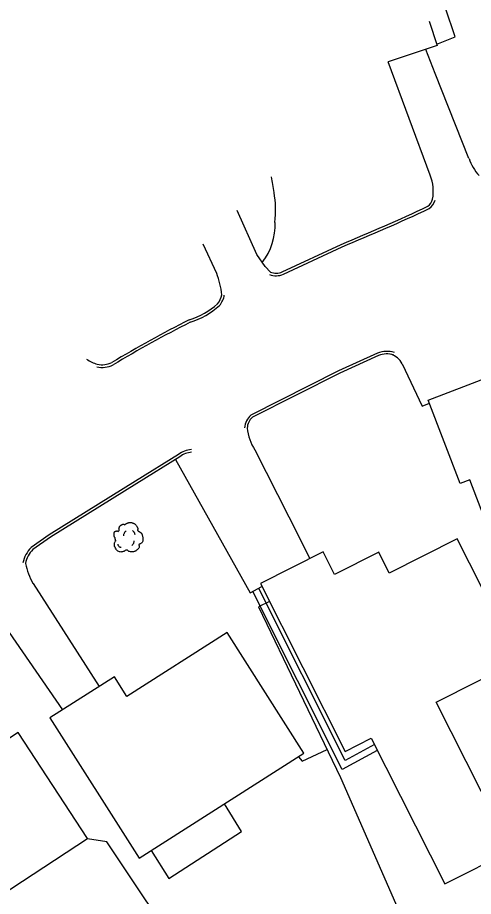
# Model space of a CAD drawing. Extents: x 2145380 to 2157287, y 139568 to 149130.
# Drawn here: x 2149241.2 to 2149346.1, y 143570.7 to 143772.8 of the extents above; entities that cross this region are included whole.
import ezdxf

# ---------------------------------------------------------------- set-up
doc = ezdxf.new("R2010")
doc.units = 0
for name, color, linetype in [('TOPO_Asphalt', 7, 'Continuous'), ('TOPO_Building', 7, 'Continuous'), ('TOPO_Concrete', 7, 'Continuous'), ('TOPO_Curb Back', 7, 'Continuous'), ('TOPO_Dirt Grav', 7, 'Continuous'), ('TOPO_Fence', 7, 'Continuous'), ('TOPO_Sidewalk', 7, 'Continuous'), ('TOPO_Tree', 7, 'Continuous')]:
    doc.layers.add(name, color=color, linetype=linetype)

# ---------------------------------------------------------------- blocks, each defined once
blk = doc.blocks.new('TREE')
at = {"layer": 'TOPO_Tree'}
for points in [[(-3.5, 17.6), (-3.1, 18.3), (-2.6, 18.8), (-1.9, 19.2), (-1, 19.7), (-0.2, 20), (0.7, 20.2), (1.6, 20.5), (2.5, 20.8), (3.4, 20.8), (4.1, 20.7), (4.8, 20.5), (5.5, 20.2), (6.4, 19.9), (7.3, 19.7), (8.2, 19.2), (9.4, 18.4), (10, 17.2), (10.8, 16), (11.2, 15.3), (11.6, 14.6), (11.9, 13.9), (12.2, 13.1), (11.4, 12), (11.9, 11.2), (12, 11), (12.2, 10.9), (12.4, 10.7), (12.9, 10.4), (13.5, 10), (14, 9.7), (14.7, 9.2), (15.4, 8.7), (16.1, 8.1), (16.7, 7.5), (16.9, 6.7), (17.1, 6), (17.6, 4.4), (17.7, 2.8), (17.7, 1.2), (17.7, -0.2), (17.8, -2.2), (16.6, -3), (15.5, -3.8), (14.3, -4.6), (13.2, -5.3)], [(-14.1, -0.4), (-14.2, 0.5), (-14.4, 1.4), (-14.6, 2.3), (-14.8, 3.2), (-15.5, 4), (-15.7, 4.9), (-15.8, 5.6), (-15.7, 6.3), (-15.7, 7), (-15.6, 7.9), (-15.7, 8.8), (-15.1, 9.7), (-14.6, 10.4), (-13.8, 10.5), (-13, 10.7), (-12.2, 11), (-11.1, 10), (-10.4, 10.7), (-9.4, 11.7), (-10.3, 13.3), (-9.8, 14.4), (-9.6, 15.1), (-9.3, 15.9), (-8.8, 16.5), (-8.2, 17.3), (-7.5, 17.7), (-6.7, 18.1), (-6.1, 18.4), (-5.6, 18.6), (-5.1, 18.7), (-4.5, 18.7), (-4, 18.5), (-3.5, 18.1)], [(-4.2, 5.1), (-4.5, 6.1), (-4.3, 7.2), (-3.8, 8.2), (-3.3, 9.3), (-2.7, 10.3), (-1.6, 11)], [(5.9, 11.2), (6.5, 10.7), (7, 10.2), (7.4, 9.5), (7.9, 8.6), (8.3, 7.6), (8.5, 6.6)], [(13.2, -5.3), (13.3, -5.8), (13.4, -6.3), (13.4, -6.7), (13.8, -8.5), (12.2, -10), (10.8, -11.5), (10, -12.3), (9.1, -12.8), (8.2, -13.1), (6, -13.8), (3.3, -13.6), (1.3, -13.1), (0.5, -12.9), (-0.1, -11.4), (-0.8, -11.5), (-2, -11.6), (-3.3, -12.8), (-4.5, -13.1), (-6.1, -13.5), (-7.8, -14), (-9.3, -13.6), (-11.4, -13.1), (-12.8, -11.4), (-14.1, -9.4), (-15.3, -7.3), (-15.6, -5.1), (-15.1, -3), (-14.9, -1.9), (-13.9, -0.8), (-13.5, 0.1)], [(-11.4, -4.5), (-11.5, -5.4), (-11, -6.3), (-10.1, -7.2), (-9.3, -8), (-8.5, -8.3), (-7.7, -8.1)], [(4.8, -6.3), (5.7, -5.7), (6.3, -4.9), (6.8, -3.9), (7.4, -2.8), (7.6, -1.7), (7.5, -0.6)]]:
    blk.add_open_spline(points, degree=3, dxfattribs=at)

msp = doc.modelspace()

# ---------------------------------------------------------------- linework, layer by layer
at = {"layer": 'TOPO_Asphalt'}
for points in [[(2149345.04, 143740.41), (2149337.23, 143759.94), (2149335.1, 143765.5)], [(2149336.12, 143736.54), (2149326.47, 143762.65)], [(2149299.38, 143714.25), (2149298.16, 143715.52), (2149296.25, 143718.3), (2149291.73, 143728.4)], [(2149287.01, 143713.97), (2149283.89, 143720.67)], [(2149329.68, 143693.18), (2149334.25, 143683.44), (2149335.93, 143684.14)], [(2149295.8, 143673.35), (2149303.61, 143657.97), (2149308.43, 143648.35)], [(2149277.54, 143671.19), (2149294.73, 143640.49), (2149297.4, 143641.95)], [(2149244.77, 143642.61), (2149259.99, 143618.91)], [(2149234.62, 143638), (2149251.55, 143613.54)]]:
    msp.add_lwpolyline(points, dxfattribs=at)
for centre, radius, start, end in [((2149355.94, 143744.18), 11.53, 199.0894, 221.9968), ((2149326.72, 143732.79), 10.12, 349.9308, 21.7277), ((2149269.58, 143707.26), 18.68, 5.4812, 21.0361), ((2149325.58, 143690.94), 4.67, 28.6578, 71.3001), ((2149262.41, 143702.1), 9.49, 235.9634, 252.452), ((2149305.16, 143679.49), 11.2, 185.6584, 213.2545), ((2149257.33, 143649.9), 14.53, 190.4126, 210.1046)]:
    msp.add_arc(centre, radius, start, end, dxfattribs=at)
at = {"layer": 'TOPO_Building'}
msp.add_lwpolyline([(2149335.89, 143771.97), (2149337.74, 143766.37), (2149326.42, 143762.63)], dxfattribs=at)
for points in [[(2149391.29, 143678.94), (2149403.22, 143647.72), (2149379.8, 143638.77), (2149383.34, 143629.52), (2149369.57, 143624.25), (2149365.94, 143633.75), (2149358.79, 143631.02), (2149345.23, 143666.49), (2149343, 143665.64), (2149335.67, 143684.82), (2149355.03, 143692.22), (2149364.09, 143668.54)], [(2149297.07, 143642.6), (2149316.6, 143604.02), (2149322.55, 143607.03), (2149339.5, 143573.53), (2149354.78, 143581.26), (2149337.52, 143615.36), (2149356.47, 143624.95), (2149342.34, 143652.88), (2149326.72, 143644.98), (2149324.28, 143649.82), (2149314.11, 143644.67), (2149311.47, 143649.89)], [(2149269.18, 143579.47), (2149307.09, 143603.59), (2149289.43, 143631.33), (2149266.34, 143616.64), (2149263.48, 143621.13), (2149248.67, 143611.71)], [(2149198.57, 143580.49), (2149214.6, 143556), (2149257.29, 143583.95), (2149241.33, 143608.34), (2149223.77, 143596.84), (2149221.58, 143600.19), (2149206.44, 143590.27), (2149208.56, 143587.03)]]:
    msp.add_lwpolyline(points, close=True, dxfattribs=at)
at = {"layer": 'TOPO_Concrete'}
msp.add_lwpolyline([(2149271.94, 143581.22), (2149275.99, 143574.81), (2149292.73, 143585.59), (2149288.81, 143591.95)], dxfattribs=at)
at = {"layer": 'TOPO_Curb Back'}
for points in [[(2149302.1, 143714.31), (2149315.62, 143720.63)], [(2149302.35, 143713.76), (2149315.86, 143720.08)], [(2149324.01, 143695.65), (2149315.05, 143691.57), (2149294.88, 143681.38)], [(2149324.24, 143695.1), (2149315.31, 143691.03), (2149295.22, 143680.88)], [(2149278.2, 143672.3), (2149268.3, 143666.17), (2149248.48, 143653.81), (2149244.34, 143650.89)], [(2149278.53, 143671.8), (2149268.62, 143665.66), (2149248.81, 143653.31), (2149244.73, 143650.43)]]:
    msp.add_lwpolyline(points, dxfattribs=at)
for centre, radius, start, end in [((2149153.67, 144116.53), 427.74, 292.2478, 295.1687), ((2149333.42, 143732.04), 3.41, 309.2809, 342.6829), ((2149333.42, 143732.04), 4.01, 308.1808, 342.6828), ((2149153.69, 144116.49), 428.29, 292.2495, 295.1783), ((2149300.67, 143717.74), 4.32, 249.7458, 292.8182), ((2149300.67, 143717.75), 3.72, 249.7523, 292.6412), ((2149284.13, 143709.67), 4.09, 319.2713, 351.2738), ((2149284.13, 143709.67), 4.69, 318.8222, 351.2762), ((2149275.94, 143719.3), 16.69, 286.6123, 312.5373), ((2149275.94, 143719.3), 17.29, 286.7959, 312.6508), ((2149416.29, 143436.87), 298.94, 116.9699, 120.8749), ((2149416.29, 143436.87), 298.34, 116.9803, 120.8808), ((2149326.17, 143689.93), 6.11, 73.741, 110.6321), ((2149326.17, 143689.93), 5.51, 73.7415, 110.4287), ((2149260.61, 143698.38), 6.03, 258.7899, 295.1121), ((2149260.61, 143698.38), 5.43, 258.788, 294.8019), ((2149297.77, 143678.12), 4.36, 131.6233, 176.0215), ((2149297.77, 143678.12), 3.76, 132.7696, 176.0203), ((2149281.75, 143667.51), 5.97, 95.2935, 126.5685), ((2149281.75, 143667.5), 5.37, 95.296, 126.8273), ((2149249.09, 143646.08), 6.76, 134.6177, 168.7921), ((2149249.09, 143646.08), 6.16, 135.0679, 168.7923)]:
    msp.add_arc(centre, radius, start, end, dxfattribs=at)
at = {"layer": 'TOPO_Dirt Grav'}
for centre, radius, start, end in [((2149267.44, 143729.02), 32.95, 6.2428, 12.5437), ((2149275.4, 143728.35), 25.16, 353.964, 9.7401), ((2149286.56, 143725.05), 13.88, 321.9674, 2.6969)]:
    msp.add_arc(centre, radius, start, end, dxfattribs=at)
at = {"layer": 'TOPO_Fence'}
for points in [[(2149299.15, 143638.5), (2149296.64, 143637.27), (2149315.52, 143597.99), (2149341.04, 143539.7)], [(2149305.84, 143602.79), (2149306.64, 143601.8), (2149312.4, 143604.48)], [(2149231.09, 143525.93), (2149280.23, 143555.51), (2149261.78, 143583.24), (2149257.28, 143583.94)]]:
    msp.add_lwpolyline(points, dxfattribs=at)
at = {"layer": 'TOPO_Sidewalk'}
for points in [[(2149337.64, 143766.67), (2149341.9, 143768.39), (2149339.66, 143774.96)], [(2149323.96, 143604.23), (2149315.88, 143599.87), (2149295.32, 143640.81)], [(2149323.28, 143605.59), (2149316.53, 143601.94), (2149296.67, 143641.49)]]:
    msp.add_lwpolyline(points, dxfattribs=at)

# ---------------------------------------------------------------- block references
at = {"layer": 'TOPO_Tree', "xscale": 0.19685000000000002, "yscale": 0.19685000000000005}
msp.add_blockref('TREE', (2149266.52, 143652.6), dxfattribs=at)

doc.saveas('drawing.dxf')
